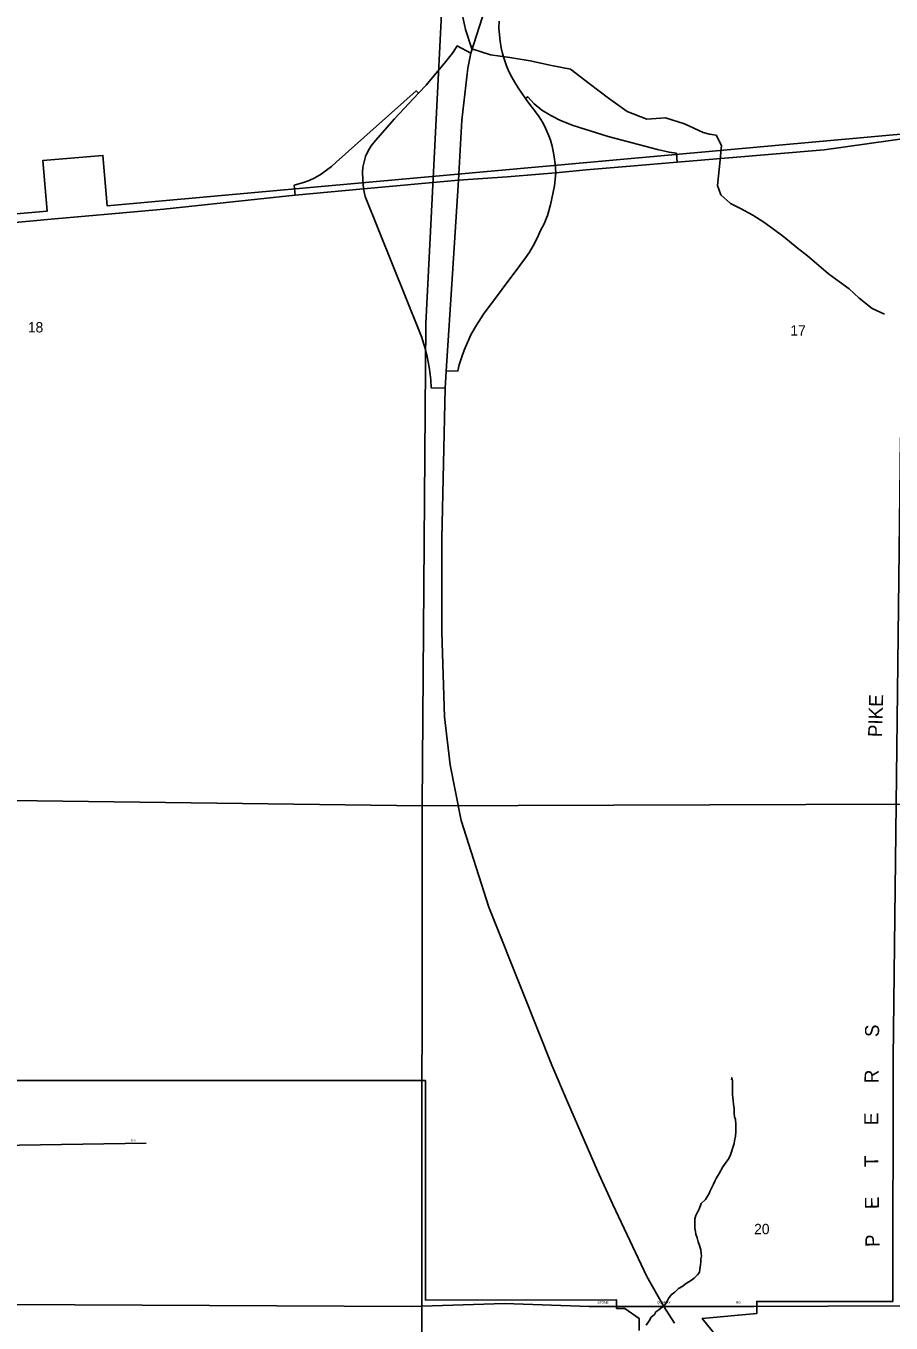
# Model space of a CAD drawing. Extents: x 1312308 to 1684953, y 460642 to 865172.
# Drawn here: x 1479124 to 1483741, y 686143 to 693067 of the extents above; entities that cross this region are included whole.
import ezdxf

# ---------------------------------------------------------------- set-up
doc = ezdxf.new("R2010")
doc.units = 0
for name, color, linetype in [('GM_X_City_Street', 7, 'Continuous'), ('GM_X_City_Street_Text', 7, 'Continuous'), ('GM_X_Corporation', 7, 'Continuous'), ('GM_X_County_Road_Text', 7, 'Continuous'), ('GM_X_Interchange_Ramps', 7, 'Continuous'), ('GM_X_Minor_River', 7, 'Continuous'), ('GM_X_Section', 7, 'Continuous'), ('GM_X_Section_Text', 7, 'Continuous'), ('GM_X_Township_Road', 7, 'Continuous'), ('GM_X_Township_Subdivision', 7, 'Continuous'), ('GM_X_Township_Subdivision_Text', 7, 'Continuous'), ('GM_X_US_Route', 7, 'Continuous')]:
    doc.layers.add(name, color=color, linetype=linetype)

msp = doc.modelspace()

# ---------------------------------------------------------------- linework, layer by layer
at = {"layer": 'GM_X_City_Street'}
for points in [[(1481433, 692243.4), (1481450.8, 692563.8), (1481482, 692842), (1481497.6, 692922.1), (1481575.4, 693160.2), (1481637.8, 693302.6), (1481757.9, 693474), (1481869.2, 693600.8), (1482009.2, 693737.6), (1482211, 693882.2), (1483514.1, 694746.2), (1484256.8, 695234.3), (1484639.2, 695457), (1484784.1, 695532.6), (1484883.9, 695592.5)], [(1482585.8, 686141.3), (1482527.9, 686230.3), (1482437.4, 686390.9), (1482256.4, 686775.5), (1482174.1, 686955.8), (1482067.3, 687200.6), (1482013.9, 687323), (1481929.9, 687519.1), (1481784.4, 687886.5), (1481593.3, 688362.2), (1481446.4, 688825.1), (1481388.5, 689123.3), (1481357.4, 689379.3), (1481344, 689831), (1481344, 690329.5), (1481361.8, 691132.9), (1481366.3, 691224.1), (1481399.6, 691742.6), (1481433, 692243.4)], [(1482166, 686231.5), (1482527.9, 686230.3), (1482995.2, 686231.7), (1483008.2, 686231.7)]]:
    msp.add_lwpolyline(points, dxfattribs=at)
at = {"layer": 'GM_X_Corporation'}
for points in [[(1488119.1, 692879.6), (1487449.9, 692819.2), (1487448, 692928), (1487159.4, 692903.4), (1487161.4, 692793.1), (1479557.9, 692106.1), (1479534.3, 692375.6), (1479213.6, 692347.5), (1479237.2, 692078), (1478741.6, 692034.6)], [(1478741.6, 692034.6), (1479237.2, 692078), (1479213.6, 692347.5), (1479534.3, 692375.6), (1479557.9, 692106.1), (1487161.4, 692793.1), (1487449.9, 692819.2), (1488119.1, 692879.6)], [(1484708, 685777.4), (1484698.6, 686260.4), (1484744.4, 688899.6), (1485041.9, 688898.2), (1485046.1, 689072), (1485063.8, 689787.3), (1485064.8, 689826.2), (1484859.7, 689829.8), (1484854.4, 690129.6), (1484289.5, 690139.4), (1484284, 690454.2), (1484387.5, 690869.3), (1484384.8, 691021.7), (1484020, 691008.9), (1484013.1, 690876.6), (1483841.2, 690870.6), (1483790.8, 690868.8), (1483752.3, 687556.1), (1483750.4, 686258.2), (1483024.4, 686258.1), (1483024.4, 686193.1), (1482733, 686167.6), (1482923.4, 685932.7)], [(1482396.3, 686102.8), (1482396.3, 686167.8), (1482320.6, 686220.8), (1482275.6, 686220.8), (1482275.6, 686265.8), (1481255.6, 686265.6), (1481255.5, 687437.9), (1478675.5, 687437.6)]]:
    msp.add_lwpolyline(points, dxfattribs=at)
at = {"layer": 'GM_X_Interchange_Ramps'}
for points in [[(1481951.3, 692283.4), (1481947.4, 692328.4), (1481943.4, 692368.5), (1481938.2, 692398.5), (1481932, 692425.2), (1481923, 692456.2), (1481914.9, 692479.4), (1481902.6, 692509.1), (1481891.3, 692532.7), (1481880.6, 692552.6), (1481863.2, 692581.3), (1481843.9, 692608.9), (1481802.3, 692662.1), (1481789.8, 692680), (1481750.3, 692737), (1481730.3, 692768.3), (1481716.1, 692793.7), (1481701.7, 692823), (1481688.4, 692854.2), (1481675.4, 692891.1), (1481667, 692920.2), (1481660.2, 692949.8), (1481654, 692985.8), (1481650.2, 693019.7), (1481648.3, 693056.8), (1481648.8, 693092.5)], [(1481497.6, 692922.1), (1481425.2, 692959.6), (1481420.2, 692951.2), (1481400.2, 692921.5), (1481364.6, 692876.1), (1481259.5, 692750.8), (1481219.6, 692708.2), (1481090.7, 692570.6), (1480988.6, 692455.7), (1480965.7, 692426.2), (1480950.2, 692399.8), (1480936.6, 692369.1), (1480928, 692341.6), (1480922.3, 692312.1), (1480919.9, 692286.4), (1480921, 692247.9), (1480925.8, 692197.8)], [(1481219.6, 692708.2), (1481206.8, 692720.2), (1480778.8, 692339.9), (1480753.9, 692316.8), (1480728.1, 692296.1), (1480699.1, 692276.2), (1480665, 692256.6), (1480635.3, 692242.3), (1480604.5, 692230.2), (1480555.7, 692216.4), (1480560.7, 692163.6)], [(1482599.7, 692340.1), (1482595.7, 692387.1), (1482556, 692392), (1482493.6, 692407.2), (1482230.6, 692477.2), (1482045.1, 692534.5), (1481975.8, 692562.3), (1481925.3, 692588.1), (1481877.5, 692616.5), (1481836.9, 692651.6), (1481802.1, 692688.5), (1481789.8, 692680)], [(1481366.3, 691224.1), (1481428.7, 691225.5), (1481436.5, 691256.8), (1481448.1, 691294.8), (1481463, 691336.5), (1481479.7, 691376.9), (1481500.7, 691420.8), (1481527.6, 691469.2), (1481566.2, 691528.3), (1481760.3, 691787.1), (1481790.7, 691828.3), (1481811.1, 691859.4), (1481831, 691893.2), (1481853.4, 691936.5), (1481870.3, 691973.9), (1481889.7, 692010.6), (1481906.9, 692054.6), (1481923.5, 692111.3), (1481945.1, 692212.6), (1481951.3, 692283.4)], [(1480925.8, 692197.8), (1480934.6, 692156.5), (1481226.7, 691429.7), (1481236.2, 691402.9), (1481245.6, 691373.7), (1481255.2, 691339.8), (1481264.5, 691302.1), (1481270.3, 691273.7), (1481276.9, 691234.8), (1481280.8, 691206.3), (1481283.8, 691177.7), (1481286.6, 691134.1), (1481361.8, 691132.9)]]:
    msp.add_lwpolyline(points, dxfattribs=at)
at = {"layer": 'GM_X_Minor_River'}
for points in [[(1481448.9, 693147), (1481469, 693046.8), (1481503.1, 692944.5), (1481603.5, 692912.4), (1481705.9, 692898.4), (1481814.4, 692880.3), (1481928.8, 692856.3), (1482029.2, 692836.2), (1482129.6, 692760), (1482232, 692681.8), (1482332.4, 692609.7), (1482436.8, 692569.6), (1482537.2, 692575.6), (1482637.6, 692543.5), (1482738, 692497.4), (1482772.1, 692489.4)], [(1482772.1, 692489.4), (1482807.4, 692483.9), (1482836.1, 692427.9), (1482828.9, 692351.9), (1482814.7, 692215.8), (1482831.9, 692165.4), (1482883.3, 692118.5), (1482937.1, 692091.5), (1483002.7, 692056.4), (1483062.3, 692019.3), (1483113.8, 691982.4), (1483169.4, 691941.4), (1483240.6, 691882.1), (1483294.1, 691839.1), (1483355.5, 691788), (1483406.9, 691743), (1483466.4, 691700), (1483517.9, 691663), (1483571.3, 691614), (1483640.6, 691558.8), (1483706.3, 691527.6)], [(1482586.3, 686308.3), (1482606.8, 686327.9), (1482629.1, 686339.5), (1482643.3, 686351.3), (1482661.6, 686362.9), (1482675.8, 686370.7), (1482690, 686382.5), (1482708.4, 686400.2), (1482718.7, 686414), (1482721, 686428), (1482723.6, 686454), (1482725.9, 686468), (1482726.2, 686486.1), (1482728.5, 686500.1), (1482726.8, 686514.2), (1482725.2, 686534.3), (1482717.7, 686556.5), (1482712.1, 686576.7), (1482706.5, 686596.8), (1482698.9, 686617), (1482697.1, 686631.1), (1482693.5, 686649.3), (1482694.5, 686699.4), (1482698.9, 686717.4), (1482707.3, 686735.3), (1482717.6, 686751.1), (1482728.3, 686781), (1482750.8, 686802.6), (1482761.1, 686820.5), (1482769.4, 686834.4), (1482775.7, 686848.3), (1482786.2, 686870.2), (1482792.5, 686884.1), (1482802.9, 686903.9), (1482809.2, 686917.8), (1482823.7, 686941.6), (1482842.5, 686977.4), (1482861, 687001.1), (1482875.4, 687020.9), (1482883.9, 687040.8), (1482903.1, 687100.6), (1482905.4, 687114.6), (1482910, 687140.6), (1482912.4, 687162.6), (1482913.3, 687204.7), (1482909.8, 687228.9), (1482906, 687243), (1482904.4, 687261.1), (1482902.9, 687287.2), (1482899.4, 687311.4), (1482896.2, 687347.5), (1482894.5, 687361.6), (1482895.5, 687413.8), (1482894, 687437.9), (1482890.3, 687452), (1482890.1, 687441.4)], [(1482434.4, 686130.7), (1482449, 686154.5), (1482461.4, 686174.3), (1482477.7, 686188), (1482486, 686201.9), (1482502.3, 686213.6), (1482520.6, 686229.3), (1482534.9, 686241.1), (1482545.3, 686258.9), (1482553.6, 686272.8), (1482568, 686292.6), (1482586.3, 686308.3)]]:
    msp.add_lwpolyline(points, dxfattribs=at)
at = {"layer": 'GM_X_Section'}
for points in [[(1481398.6, 694259), (1481258.6, 691478), (1481238.5, 688902.7), (1476029.3, 688970.4), (1476079.6, 693864.9), (1476074.7, 694319)], [(1486455.9, 694258.5), (1486346.7, 691626.9), (1486356.1, 688921.1), (1481238.5, 688902.7), (1481258.6, 691478), (1481398.6, 694259)], [(1476029.3, 688970.4), (1481238.5, 688902.7), (1481234.8, 683588.5), (1477299.8, 683612.2), (1477291.8, 683199), (1475979.2, 683213.5), (1476020.5, 688530.7)], [(1481238.5, 688902.7), (1486356.1, 688921.1), (1486311.6, 683561.3), (1481234.8, 683588.5)]]:
    msp.add_lwpolyline(points, close=True, dxfattribs=at)
at = {"layer": 'GM_X_Township_Road'}
for points in [[(1478639.9, 686253.1), (1479025.1, 686241), (1481180.7, 686231.4), (1481678.5, 686247), (1482129.5, 686231.5), (1482155.8, 686231.5), (1482166, 686231.5)], [(1483008.2, 686231.7), (1483797.8, 686234.2), (1484428.2, 686231.2), (1484635.9, 686231.5)]]:
    msp.add_lwpolyline(points, dxfattribs=at)
at = {"layer": 'GM_X_Township_Subdivision'}
msp.add_lwpolyline([(1478635.9, 687085.6), (1479765.1, 687102)], dxfattribs=at)
at = {"layer": 'GM_X_US_Route'}
for points in [[(1482113.4, 692297.7), (1482134.9, 692299.6), (1482348.4, 692318.5), (1482599.7, 692340.1), (1483384.1, 692404.8), (1483864.8, 692472.4), (1484720, 692533.8), (1484813.3, 692542.4)], [(1481433, 692243.4), (1481692.1, 692260.5), (1481865, 692275.8)], [(1481865, 692275.8), (1481951.3, 692283.4), (1482113.4, 692297.7)], [(1480560.7, 692163.6), (1480925.8, 692197.8), (1481433, 692243.4)], [(1479601.8, 692065.6), (1479859.3, 692088.2), (1480359.6, 692142), (1480560.7, 692163.6)], [(1476640.9, 691808.9), (1476642.6, 691809.1), (1476816.8, 691826.4), (1477461.1, 691904.6), (1478145.4, 691952.2), (1478695.1, 691983.9), (1479277.2, 692037), (1479601.8, 692065.6)]]:
    msp.add_lwpolyline(points, dxfattribs=at)

# ---------------------------------------------------------------- texts
at = {"layer": 'GM_X_City_Street_Text'}
for s, p in [('STONE', (1482174.1, 686246.4)), ('QUARRY', (1482490.9, 686246.4)), ('RD', (1482913.3, 686246.2))]:
    msp.add_text(s, height=12.5, rotation=0.00001, dxfattribs=at).set_placement(p)
at = {"layer": 'GM_X_County_Road_Text'}
for s, rotation, p in [('PIKE', 88.47596, (1483693, 689269.4)), ('S', 89.29202, (1483676.8, 687668.9)), ('R', 89.30915, (1483673.8, 687422.5)), ('E', 89.67428, (1483672.5, 687198.7)), ('T', 90.33001, (1483673.8, 686975.2)), ('E', 90.76717, (1483676.8, 686751.4)), ('P', 90.79831, (1483679.6, 686549.1))]:
    msp.add_text(s, height=75, rotation=rotation, dxfattribs=at).set_placement(p)
at = {"layer": 'GM_X_Section_Text'}
for s, p in [('18', (1479133.7, 691430.6)), ('17', (1483203.7, 691413.6)), ('20', (1483010.1, 686617))]:
    msp.add_text(s, height=55.25, rotation=0.00001, dxfattribs=at).set_placement(p)
at = {"layer": 'GM_X_Township_Subdivision_Text'}
msp.add_text('DR', height=12.5, rotation=0.00001, dxfattribs=at).set_placement((1479683.7, 687110.1))

doc.saveas('drawing.dxf')
